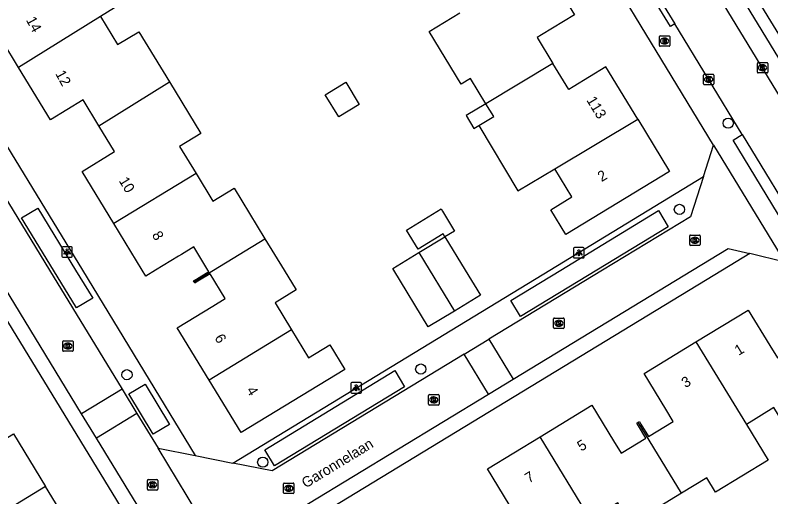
# Model space of a CAD drawing. Extents: x 157767 to 159171, y 387842 to 389425.
# Drawn here: x 158118 to 158190.5, y 388478.2 to 388524.5 of the extents above; entities that cross this region are included whole.
import ezdxf

# ---------------------------------------------------------------- set-up
doc = ezdxf.new("R2010")
doc.units = 0
for name, color, linetype in [('IMGEO_Boom', 7, 'Continuous'), ('IMGEO_Brandkraan', 7, 'Continuous'), ('IMGEO_Kolk', 7, 'Continuous'), ('IMGEO_Lichtpunt', 7, 'Continuous'), ('IMGEO_Openbare_ruimte_label', 7, 'Continuous'), ('IMGEO_Pand', 7, 'Continuous'), ('IMGEO_Pand_nummerreeks', 7, 'Continuous'), ('IMGEO_Rijbaan_lokaal_open', 7, 'Continuous'), ('IMGEO_Voetpad_open', 7, 'Continuous')]:
    doc.layers.add(name, color=color, linetype=linetype)

msp = doc.modelspace()

# ---------------------------------------------------------------- linework, layer by layer
at = {"layer": 'IMGEO_Boom'}
for centre in [(158186.447, 388514.114), (158181.76, 388505.831), (158156.935, 388490.5), (158128.743, 388489.955), (158141.772, 388481.555)]:
    msp.add_circle(centre, 0.489, dxfattribs=at)
at = {"layer": 'IMGEO_Brandkraan'}
for p, q in [((158179.835, 388521.568), (158179.835, 388522.42)), ((158179.91, 388522.494), (158180.762, 388522.494)), ((158180.323, 388522.274), (158180.348, 388522.274)), ((158180.836, 388522.42), (158180.836, 388521.568)), ((158180.762, 388521.494), (158179.91, 388521.494)), ((158180.346, 388521.714), (158180.321, 388521.714))]:
    msp.add_line(p, q, dxfattribs=at)
for points in [[(158179.835, 388521.568), (158179.835, 388522.42)], [(158179.91, 388522.494), (158180.762, 388522.494)], [(158180.183, 388522.194), (158180.183, 388521.794), (158180.396, 388521.794)], [(158180.414, 388522.194), (158180.183, 388522.194)], [(158180.362, 388522.113), (158180.308, 388522.113), (158180.308, 388522.037)], [(158180.308, 388522.037), (158180.361, 388522.037)], [(158180.37, 388521.961), (158180.308, 388521.961), (158180.308, 388521.88)], [(158180.308, 388521.88), (158180.37, 388521.88)], [(158180.836, 388522.42), (158180.836, 388521.568)], [(158180.762, 388521.494), (158179.91, 388521.494)]]:
    msp.add_lwpolyline(points, dxfattribs=at)
for centre, radius, start, end in [((158179.912, 388522.418), 0.0765, 91.55205, 178.44795), ((158179.912, 388522.418), 0.0765, 91.55205, 178.44795), ((158180.363, 388522.075), 0.0379, 267.82845, 90.93552), ((158180.371, 388521.92), 0.0404, 269.87594, 90.50774), ((158180.418, 388522.049), 0.145, 59.4692, 91.53667), ((158180.443, 388522.096), 0.0922, 285.51372, 58.15012), ((158180.448, 388521.904), 0.105, 301.31148, 78.98903), ((158180.76, 388522.418), 0.0765, 1.55205, 88.44795), ((158180.76, 388522.418), 0.0765, 1.55205, 88.44795), ((158179.912, 388521.57), 0.0765, 181.55205, 268.44795), ((158179.912, 388521.57), 0.0765, 181.55205, 268.44795), ((158180.402, 388522.045), 0.251, 268.66757, 293.53466), ((158180.76, 388521.57), 0.0765, 271.55205, 358.44795), ((158180.76, 388521.57), 0.0765, 271.55205, 358.44795)]:
    msp.add_arc(centre, radius, start, end, dxfattribs=at)
for centre, major_axis, ratio, start_param, end_param in [((158180.322, 388521.994), (-0.387, 0.002), 0.722429, 4.712389, 7.853982), ((158180.347, 388521.994), (-0.39, 0.002), 0.717154, 1.570796, 4.712389)]:
    msp.add_ellipse(centre, major_axis=major_axis, ratio=ratio, start_param=start_param, end_param=end_param, dxfattribs=at)
at = {"layer": 'IMGEO_Kolk'}
for p, q in [((158189.244, 388519.004), (158189.244, 388519.856)), ((158189.319, 388519.93), (158190.171, 388519.93)), ((158189.732, 388519.71), (158189.757, 388519.71)), ((158190.245, 388519.856), (158190.245, 388519.004)), ((158190.171, 388518.93), (158189.319, 388518.93)), ((158189.755, 388519.15), (158189.73, 388519.15)), ((158184.068, 388517.88), (158184.068, 388518.732)), ((158184.143, 388518.806), (158184.995, 388518.806)), ((158184.556, 388518.586), (158184.581, 388518.586)), ((158185.069, 388518.732), (158185.069, 388517.88)), ((158184.995, 388517.806), (158184.143, 388517.806)), ((158184.579, 388518.026), (158184.554, 388518.026)), ((158182.749, 388502.445), (158182.749, 388503.297)), ((158182.824, 388503.371), (158183.676, 388503.371)), ((158183.237, 388503.151), (158183.262, 388503.151)), ((158183.75, 388503.297), (158183.75, 388502.445)), ((158183.676, 388502.371), (158182.824, 388502.371)), ((158183.26, 388502.591), (158183.235, 388502.591)), ((158169.689, 388494.474), (158169.689, 388495.326)), ((158169.764, 388495.4), (158170.616, 388495.4)), ((158170.177, 388495.18), (158170.202, 388495.18)), ((158170.69, 388495.326), (158170.69, 388494.474)), ((158170.616, 388494.4), (158169.764, 388494.4)), ((158170.2, 388494.62), (158170.175, 388494.62)), ((158122.573, 388492.278), (158122.573, 388493.13)), ((158122.648, 388493.204), (158123.5, 388493.204)), ((158123.061, 388492.984), (158123.086, 388492.984)), ((158123.574, 388493.13), (158123.574, 388492.278)), ((158123.5, 388492.204), (158122.648, 388492.204)), ((158123.084, 388492.424), (158123.059, 388492.424)), ((158157.687, 388487.115), (158157.687, 388487.967)), ((158157.762, 388488.041), (158158.614, 388488.041)), ((158158.175, 388487.821), (158158.2, 388487.821)), ((158158.688, 388487.967), (158158.688, 388487.115)), ((158158.614, 388487.041), (158157.762, 388487.041)), ((158158.198, 388487.261), (158158.173, 388487.261)), ((158130.697, 388478.955), (158130.697, 388479.807)), ((158130.772, 388479.881), (158131.624, 388479.881)), ((158131.698, 388479.807), (158131.698, 388478.955)), ((158131.208, 388479.101), (158131.183, 388479.101)), ((158131.185, 388479.661), (158131.21, 388479.661)), ((158143.767, 388478.625), (158143.767, 388479.477)), ((158143.842, 388479.551), (158144.694, 388479.551)), ((158144.255, 388479.331), (158144.28, 388479.331)), ((158144.768, 388479.477), (158144.768, 388478.625)), ((158131.624, 388478.881), (158130.772, 388478.881)), ((158144.694, 388478.551), (158143.842, 388478.551)), ((158144.278, 388478.771), (158144.253, 388478.771))]:
    msp.add_line(p, q, dxfattribs=at)
for points in [[(158189.244, 388519.004), (158189.244, 388519.856)], [(158189.319, 388519.93), (158190.171, 388519.93)], [(158190.245, 388519.856), (158190.245, 388519.004)], [(158190.171, 388518.93), (158189.319, 388518.93)], [(158189.565, 388519.63), (158189.688, 388519.63), (158189.688, 388519.479), (158189.818, 388519.63), (158189.982, 388519.63), (158189.836, 388519.479), (158189.989, 388519.23), (158189.837, 388519.23), (158189.752, 388519.394), (158189.688, 388519.327), (158189.688, 388519.23), (158189.565, 388519.23), (158189.565, 388519.63)], [(158184.068, 388517.88), (158184.068, 388518.732)], [(158184.143, 388518.806), (158184.995, 388518.806)], [(158184.389, 388518.506), (158184.512, 388518.506), (158184.512, 388518.355), (158184.642, 388518.506), (158184.806, 388518.506), (158184.66, 388518.355), (158184.813, 388518.106), (158184.661, 388518.106), (158184.576, 388518.27), (158184.512, 388518.203), (158184.512, 388518.106), (158184.389, 388518.106), (158184.389, 388518.506)], [(158185.069, 388518.732), (158185.069, 388517.88)], [(158184.995, 388517.806), (158184.143, 388517.806)], [(158182.749, 388502.445), (158182.749, 388503.297)], [(158182.824, 388503.371), (158183.676, 388503.371)], [(158183.07, 388503.071), (158183.193, 388503.071), (158183.193, 388502.92), (158183.323, 388503.071), (158183.487, 388503.071), (158183.341, 388502.92), (158183.494, 388502.671), (158183.342, 388502.671), (158183.257, 388502.835), (158183.193, 388502.768), (158183.193, 388502.671), (158183.07, 388502.671), (158183.07, 388503.071)], [(158183.75, 388503.297), (158183.75, 388502.445)], [(158183.676, 388502.371), (158182.824, 388502.371)], [(158169.689, 388494.474), (158169.689, 388495.326)], [(158169.764, 388495.4), (158170.616, 388495.4)], [(158170.01, 388495.1), (158170.133, 388495.1), (158170.133, 388494.949), (158170.263, 388495.1), (158170.427, 388495.1), (158170.281, 388494.949), (158170.434, 388494.7), (158170.282, 388494.7), (158170.197, 388494.864), (158170.133, 388494.797), (158170.133, 388494.7), (158170.01, 388494.7), (158170.01, 388495.1)], [(158170.69, 388495.326), (158170.69, 388494.474)], [(158170.616, 388494.4), (158169.764, 388494.4)], [(158122.573, 388492.278), (158122.573, 388493.13)], [(158122.648, 388493.204), (158123.5, 388493.204)], [(158122.894, 388492.904), (158123.017, 388492.904), (158123.017, 388492.753), (158123.147, 388492.904), (158123.311, 388492.904), (158123.165, 388492.753), (158123.318, 388492.504), (158123.166, 388492.504), (158123.081, 388492.668), (158123.017, 388492.601), (158123.017, 388492.504), (158122.894, 388492.504), (158122.894, 388492.904)], [(158123.574, 388493.13), (158123.574, 388492.278)], [(158123.5, 388492.204), (158122.648, 388492.204)], [(158157.687, 388487.115), (158157.687, 388487.967)], [(158157.762, 388488.041), (158158.614, 388488.041)], [(158158.008, 388487.741), (158158.131, 388487.741), (158158.131, 388487.59), (158158.261, 388487.741), (158158.425, 388487.741), (158158.279, 388487.59), (158158.432, 388487.341), (158158.28, 388487.341), (158158.195, 388487.505), (158158.131, 388487.438), (158158.131, 388487.341), (158158.008, 388487.341), (158158.008, 388487.741)], [(158158.688, 388487.967), (158158.688, 388487.115)], [(158158.614, 388487.041), (158157.762, 388487.041)], [(158130.697, 388478.955), (158130.697, 388479.807)], [(158130.772, 388479.881), (158131.624, 388479.881)], [(158131.698, 388479.807), (158131.698, 388478.955)], [(158131.018, 388479.581), (158131.141, 388479.581), (158131.141, 388479.43), (158131.271, 388479.581), (158131.435, 388479.581), (158131.289, 388479.43), (158131.442, 388479.181), (158131.29, 388479.181), (158131.205, 388479.345), (158131.141, 388479.278), (158131.141, 388479.181), (158131.018, 388479.181), (158131.018, 388479.581)], [(158143.767, 388478.625), (158143.767, 388479.477)], [(158143.842, 388479.551), (158144.694, 388479.551)], [(158144.088, 388479.251), (158144.211, 388479.251), (158144.211, 388479.1), (158144.341, 388479.251), (158144.505, 388479.251), (158144.359, 388479.1), (158144.512, 388478.851), (158144.36, 388478.851), (158144.275, 388479.015), (158144.211, 388478.948), (158144.211, 388478.851), (158144.088, 388478.851), (158144.088, 388479.251)], [(158144.768, 388479.477), (158144.768, 388478.625)], [(158131.624, 388478.881), (158130.772, 388478.881)], [(158144.694, 388478.551), (158143.842, 388478.551)]]:
    msp.add_lwpolyline(points, dxfattribs=at)
for centre, start, end in [((158189.321, 388519.854), 91.55205, 178.44795), ((158189.321, 388519.854), 91.55205, 178.44795), ((158190.169, 388519.854), 1.55205, 88.44795), ((158190.169, 388519.854), 1.55205, 88.44795), ((158189.321, 388519.006), 181.55205, 268.44795), ((158189.321, 388519.006), 181.55205, 268.44795), ((158190.169, 388519.006), 271.55205, 358.44795), ((158190.169, 388519.006), 271.55205, 358.44795), ((158184.145, 388518.73), 91.55205, 178.44795), ((158184.145, 388518.73), 91.55205, 178.44795), ((158184.993, 388518.73), 1.55205, 88.44795), ((158184.993, 388518.73), 1.55205, 88.44795), ((158184.145, 388517.882), 181.55205, 268.44795), ((158184.145, 388517.882), 181.55205, 268.44795), ((158184.993, 388517.882), 271.55205, 358.44795), ((158184.993, 388517.882), 271.55205, 358.44795), ((158182.826, 388503.295), 91.55205, 178.44795), ((158182.826, 388503.295), 91.55205, 178.44795), ((158183.674, 388503.295), 1.55205, 88.44795), ((158183.674, 388503.295), 1.55205, 88.44795), ((158182.826, 388502.447), 181.55205, 268.44795), ((158182.826, 388502.447), 181.55205, 268.44795), ((158183.674, 388502.447), 271.55205, 358.44795), ((158183.674, 388502.447), 271.55205, 358.44795), ((158169.766, 388495.324), 91.55205, 178.44795), ((158169.766, 388495.324), 91.55205, 178.44795), ((158170.614, 388495.324), 1.55205, 88.44795), ((158170.614, 388495.324), 1.55205, 88.44795), ((158169.766, 388494.476), 181.55205, 268.44795), ((158169.766, 388494.476), 181.55205, 268.44795), ((158170.614, 388494.476), 271.55205, 358.44795), ((158170.614, 388494.476), 271.55205, 358.44795), ((158122.65, 388493.128), 91.55205, 178.44795), ((158122.65, 388493.128), 91.55205, 178.44795), ((158123.498, 388493.128), 1.55205, 88.44795), ((158123.498, 388493.128), 1.55205, 88.44795), ((158122.65, 388492.28), 181.55205, 268.44795), ((158122.65, 388492.28), 181.55205, 268.44795), ((158123.498, 388492.28), 271.55205, 358.44795), ((158123.498, 388492.28), 271.55205, 358.44795), ((158157.764, 388487.965), 91.55205, 178.44795), ((158157.764, 388487.965), 91.55205, 178.44795), ((158158.612, 388487.965), 1.55205, 88.44795), ((158158.612, 388487.965), 1.55205, 88.44795), ((158157.764, 388487.117), 181.55205, 268.44795), ((158157.764, 388487.117), 181.55205, 268.44795), ((158158.612, 388487.117), 271.55205, 358.44795), ((158158.612, 388487.117), 271.55205, 358.44795), ((158130.774, 388479.805), 91.55205, 178.44795), ((158130.774, 388479.805), 91.55205, 178.44795), ((158131.622, 388479.805), 1.55205, 88.44795), ((158131.622, 388479.805), 1.55205, 88.44795), ((158143.844, 388479.475), 91.55205, 178.44795), ((158143.844, 388479.475), 91.55205, 178.44795), ((158144.692, 388479.475), 1.55205, 88.44795), ((158144.692, 388479.475), 1.55205, 88.44795), ((158130.774, 388478.957), 181.55205, 268.44795), ((158130.774, 388478.957), 181.55205, 268.44795), ((158131.622, 388478.957), 271.55205, 358.44795), ((158131.622, 388478.957), 271.55205, 358.44795), ((158143.844, 388478.627), 181.55205, 268.44795), ((158143.844, 388478.627), 181.55205, 268.44795), ((158144.692, 388478.627), 271.55205, 358.44795), ((158144.692, 388478.627), 271.55205, 358.44795)]:
    msp.add_arc(centre, 0.0765, start, end, dxfattribs=at)
for centre, major_axis, ratio, start_param, end_param in [((158189.731, 388519.43), (-0.387, 0.002), 0.722429, 4.712389, 7.853982), ((158189.756, 388519.43), (-0.39, 0.002), 0.717154, 1.570796, 4.712389), ((158184.555, 388518.306), (-0.387, 0.002), 0.722429, 4.712389, 7.853982), ((158184.58, 388518.306), (-0.39, 0.002), 0.717154, 1.570796, 4.712389), ((158183.236, 388502.871), (-0.387, 0.002), 0.722429, 4.712389, 7.853982), ((158183.261, 388502.871), (-0.39, 0.002), 0.717154, 1.570796, 4.712389), ((158170.176, 388494.9), (-0.387, 0.002), 0.722429, 4.712389, 7.853982), ((158170.201, 388494.9), (-0.39, 0.002), 0.717154, 1.570796, 4.712389), ((158123.06, 388492.704), (-0.387, 0.002), 0.722429, 4.712389, 7.853982), ((158123.085, 388492.704), (-0.39, 0.002), 0.717154, 1.570796, 4.712389), ((158158.174, 388487.541), (-0.387, 0.002), 0.722429, 4.712389, 7.853982), ((158158.199, 388487.541), (-0.39, 0.002), 0.717154, 1.570796, 4.712389), ((158131.184, 388479.381), (-0.387, 0.002), 0.722429, 4.712389, 7.853982), ((158131.209, 388479.381), (-0.39, 0.002), 0.717154, 1.570796, 4.712389), ((158144.254, 388479.051), (-0.387, 0.002), 0.722429, 4.712389, 7.853982), ((158144.279, 388479.051), (-0.39, 0.002), 0.717154, 1.570796, 4.712389)]:
    msp.add_ellipse(centre, major_axis=major_axis, ratio=ratio, start_param=start_param, end_param=end_param, dxfattribs=at)
at = {"layer": 'IMGEO_Lichtpunt'}
for p, q in [((158123.404, 388502.243), (158122.596, 388502.243)), ((158123.404, 388502.243), (158122.596, 388502.243)), ((158122.502, 388502.148), (158122.502, 388501.341)), ((158122.502, 388502.148), (158122.502, 388501.341)), ((158123.498, 388501.341), (158123.498, 388502.148)), ((158123.498, 388501.341), (158123.498, 388502.148)), ((158171.609, 388502.065), (158171.609, 388501.258)), ((158171.609, 388502.065), (158171.609, 388501.258)), ((158172.511, 388502.16), (158171.703, 388502.16)), ((158172.511, 388502.16), (158171.703, 388502.16)), ((158172.605, 388501.258), (158172.605, 388502.065)), ((158172.605, 388501.258), (158172.605, 388502.065)), ((158122.596, 388501.247), (158123.404, 388501.247)), ((158122.596, 388501.247), (158123.404, 388501.247)), ((158171.703, 388501.164), (158172.511, 388501.164)), ((158171.703, 388501.164), (158172.511, 388501.164)), ((158151.144, 388489.195), (158150.336, 388489.195)), ((158151.144, 388489.195), (158150.336, 388489.195)), ((158150.242, 388489.1), (158150.242, 388488.293)), ((158150.242, 388489.1), (158150.242, 388488.293)), ((158151.238, 388488.293), (158151.238, 388489.1)), ((158151.238, 388488.293), (158151.238, 388489.1)), ((158150.336, 388488.199), (158151.144, 388488.199)), ((158150.336, 388488.199), (158151.144, 388488.199))]:
    msp.add_line(p, q, dxfattribs=at)
for points in [[(158122.876, 388501.812), (158122.915, 388501.784), (158122.727, 388501.522), (158122.689, 388501.549), (158122.876, 388501.812)], [(158122.978, 388501.764), (158123.025, 388501.764), (158123.025, 388501.442), (158122.978, 388501.442), (158122.978, 388501.764)], [(158123.088, 388501.784), (158123.126, 388501.811), (158123.313, 388501.549), (158123.274, 388501.521), (158123.088, 388501.784)], [(158171.983, 388501.729), (158172.022, 388501.701), (158171.834, 388501.439), (158171.796, 388501.466), (158171.983, 388501.729)], [(158172.085, 388501.681), (158172.132, 388501.681), (158172.132, 388501.359), (158172.085, 388501.359), (158172.085, 388501.681)], [(158172.195, 388501.701), (158172.233, 388501.728), (158172.42, 388501.466), (158172.381, 388501.438), (158172.195, 388501.701)], [(158150.616, 388488.764), (158150.655, 388488.736), (158150.467, 388488.474), (158150.429, 388488.501), (158150.616, 388488.764)], [(158150.718, 388488.716), (158150.765, 388488.716), (158150.765, 388488.394), (158150.718, 388488.394), (158150.718, 388488.716)], [(158150.828, 388488.736), (158150.866, 388488.763), (158151.053, 388488.501), (158151.014, 388488.473), (158150.828, 388488.736)]]:
    msp.add_lwpolyline(points, dxfattribs=at)
for centre in [(158123.001, 388501.946), (158172.108, 388501.863), (158150.741, 388488.898)]:
    msp.add_circle(centre, 0.0994, dxfattribs=at)
for centre, start, end in [((158122.596, 388502.148), 90, 180), ((158122.596, 388502.148), 90, 180), ((158123.404, 388502.148), 0, 90), ((158123.404, 388502.148), 0, 90), ((158171.703, 388502.065), 90, 180), ((158171.703, 388502.065), 90, 180), ((158172.511, 388502.065), 0, 90), ((158172.511, 388502.065), 0, 90), ((158122.596, 388501.341), 180, 270), ((158122.596, 388501.341), 180, 270), ((158123.404, 388501.341), 270, 0), ((158123.404, 388501.341), 270, 360), ((158171.703, 388501.258), 180, 270), ((158171.703, 388501.258), 180, 270), ((158172.511, 388501.258), 270, 0), ((158172.511, 388501.258), 270, 360), ((158150.336, 388489.1), 90, 180), ((158150.336, 388489.1), 90, 180), ((158151.144, 388489.1), 0, 90), ((158151.144, 388489.1), 0, 90), ((158150.336, 388488.293), 180, 270), ((158150.336, 388488.293), 180, 270), ((158151.144, 388488.293), 270, 0), ((158151.144, 388488.293), 270, 360)]:
    msp.add_arc(centre, 0.0946, start, end, dxfattribs=at)
at = {"layer": 'IMGEO_Pand'}
for points in [[(158122.484, 388532.364), (158123.659, 388533.08), (158126.655, 388528.159), (158128.205, 388525.613), (158126.195, 388524.357)], [(158168.638, 388529.522), (158171.69, 388524.51), (158168.53, 388522.586), (158168.101, 388522.328), (158169.616, 388519.84)], [(158118.338, 388519.45), (158115.284, 388524.465), (158118.398, 388526.361), (158116.945, 388528.747), (158116.851, 388528.901)], [(158126.195, 388524.357), (158118.338, 388519.45)], [(158126.195, 388524.357), (158127.841, 388521.655), (158129.879, 388522.896), (158132.817, 388518.071)], [(158163.198, 388515.981), (158161.717, 388518.413), (158160.813, 388517.863), (158157.734, 388522.92), (158160.681, 388524.714)], [(158169.616, 388519.84), (158163.198, 388515.981)], [(158177.759, 388514.494), (158174.7, 388519.519), (158171.561, 388517.608), (158171.134, 388517.348), (158169.616, 388519.84)], [(158126.035, 388513.86), (158124.525, 388516.34), (158121.392, 388514.433), (158118.338, 388519.45)], [(158126.035, 388513.86), (158132.817, 388518.071)], [(158132.817, 388518.071), (158135.832, 388513.119), (158133.795, 388511.879), (158135.376, 388509.282)], [(158149.735, 388518.038), (158151.027, 388515.915), (158149.069, 388514.723), (158147.776, 388516.846), (158149.735, 388518.038)], [(158163.198, 388515.981), (158161.293, 388514.836), (158162.041, 388513.592), (158162.505, 388513.871)], [(158162.505, 388513.871), (158163.953, 388514.741), (158163.198, 388515.981)], [(158127.478, 388504.475), (158124.43, 388509.481), (158127.546, 388511.378), (158126.035, 388513.86)], [(158162.505, 388513.871), (158166.264, 388507.601), (158169.802, 388509.723)], [(158177.759, 388514.494), (158180.818, 388509.47), (158170.862, 388503.408), (158169.407, 388505.797), (158171.439, 388507.035), (158169.802, 388509.723)], [(158169.802, 388509.723), (158177.759, 388514.494)], [(158135.376, 388509.282), (158127.478, 388504.475)], [(158135.376, 388509.282), (158136.994, 388506.624), (158139.032, 388507.865), (158141.986, 388503.013)], [(158159.262, 388503.204), (158159.096, 388503.477), (158156.692, 388502.014), (158155.573, 388503.85), (158158.897, 388505.874), (158159.022, 388505.67), (158160.19, 388503.75), (158159.262, 388503.204)], [(158135.178, 388498.87), (158135.125, 388498.957), (158135.413, 388499.132), (158136.602, 388499.857), (158136.515, 388500), (158135.156, 388502.231), (158133.966, 388501.506), (158133.679, 388501.331), (158131.493, 388500), (158130.552, 388499.427), (158130.203, 388500), (158127.478, 388504.475)], [(158135.178, 388498.87), (158137.035, 388500), (158141.986, 388503.013)], [(158141.986, 388503.013), (158143.82, 388500), (158144.982, 388498.092), (158142.95, 388496.855), (158144.521, 388494.275)], [(158156.756, 388501.677), (158159.262, 388503.204)], [(158159.262, 388503.204), (158161.213, 388500), (158162.676, 388497.597), (158160.17, 388496.071)], [(158160.17, 388496.071), (158157.663, 388494.544), (158154.341, 388500), (158154.249, 388500.151), (158156.756, 388501.677)], [(158156.756, 388501.677), (158160.17, 388496.071)], [(158136.631, 388489.432), (158133.565, 388494.467), (158136.982, 388496.549), (158138.169, 388497.272), (158136.723, 388499.647), (158135.538, 388498.925), (158135.251, 388498.75), (158135.178, 388498.87)], [(158183.35, 388493.108), (158188.368, 388496.168), (158190.451, 388492.751), (158191.174, 388491.566), (158193.471, 388492.967), (158192.747, 388494.153), (158192.565, 388494.451), (158192.832, 388494.614), (158197.004, 388487.77), (158192.069, 388484.762), (158190.829, 388486.797), (158188.183, 388485.183)], [(158144.521, 388494.275), (158146.169, 388491.568), (158148.212, 388492.812), (158149.646, 388490.456), (158139.696, 388484.398), (158136.631, 388489.432)], [(158144.521, 388494.275), (158136.631, 388489.432)], [(158177.796, 388485.391), (158177.918, 388485.465), (158178.073, 388485.211), (158178.799, 388484.022), (158181.172, 388485.468), (158180.448, 388486.655), (158178.366, 388490.07), (158183.35, 388493.108)], [(158183.35, 388493.108), (158188.183, 388485.183)], [(158168.388, 388483.995), (158173.367, 388487.031), (158175.448, 388483.616), (158176.172, 388482.429), (158178.546, 388483.876), (158177.824, 388485.06), (158177.669, 388485.314), (158177.796, 388485.391)], [(158181.95, 388478.578), (158177.796, 388485.391)], [(158188.183, 388485.183), (158190.281, 388481.757), (158185.226, 388478.674), (158184.381, 388480.06), (158181.95, 388478.578)], [(158111.804, 388483.855), (158113.257, 388481.467), (158114.445, 388482.19), (158117.861, 388484.269), (158120.933, 388479.223)], [(158163.777, 388474.872), (158166.15, 388476.319), (158165.426, 388477.506), (158163.343, 388480.92), (158168.388, 388483.995)], [(158173.227, 388476.059), (158168.388, 388483.995)], [(158120.933, 388479.223), (158112.994, 388474.389)], [(158122.337, 388469.806), (158122.273, 388469.912), (158122.017, 388469.756), (158120.83, 388469.033), (158119.383, 388471.407), (158120.57, 388472.13), (158123.986, 388474.21), (158120.933, 388479.223)], [(158181.95, 388478.578), (158177.084, 388475.611), (158175.84, 388477.652), (158173.227, 388476.059)]]:
    msp.add_lwpolyline(points, dxfattribs=at)
at = {"layer": 'IMGEO_Rijbaan_lokaal_open'}
for points in [[(158101.494, 388532.512), (158121.307, 388500), (158128.272, 388488.572)], [(158205.044, 388494.546), (158204.926, 388494.49), (158201.572, 388500), (158182.164, 388531.882)], [(158124.39, 388486.206), (158115.979, 388500), (158097.602, 388530.139)], [(158178.154, 388528.842), (158181.317, 388523.649)], [(158187.796, 388513.011), (158181.317, 388523.649)], [(158187.796, 388513.011), (158193.707, 388503.306)], [(158184.058, 388508.98), (158185.047, 388512.009)], [(158185.047, 388512.009), (158191.872, 388500.756)], [(158184.058, 388508.98), (158182.83, 388505.128), (158174.384, 388500), (158163.465, 388493.37)], [(158165.8, 388489.529), (158183.021, 388500), (158186.444, 388502.081), (158188.505, 388501.585)], [(158191.872, 388500.756), (158188.505, 388501.585)], [(158161.098, 388491.933), (158163.465, 388493.37)], [(158163.465, 388493.37), (158165.8, 388489.529)], [(158161.098, 388491.933), (158142.664, 388480.74), (158138.896, 388481.458)], [(158163.433, 388488.09), (158161.098, 388491.933)], [(158163.433, 388488.09), (158165.8, 388489.529)], [(158128.272, 388488.572), (158124.39, 388486.206)], [(158128.272, 388488.572), (158129.703, 388486.224)], [(158141.163, 388472.783), (158141.832, 388474.956), (158163.433, 388488.09)], [(158125.821, 388483.858), (158124.39, 388486.206)], [(158129.703, 388486.224), (158125.821, 388483.858)], [(158129.703, 388486.224), (158131.734, 388482.891)], [(158150.494, 388443.392), (158125.821, 388483.858)], [(158131.734, 388482.891), (158135.292, 388482.21)], [(158140.095, 388469.071), (158131.734, 388482.891)], [(158135.292, 388482.21), (158138.896, 388481.458)]]:
    msp.add_lwpolyline(points, dxfattribs=at)
at = {"layer": 'IMGEO_Voetpad_open'}
for points in [[(158073.688, 388570.574), (158071.868, 388569.477), (158114.242, 388500), (158149.258, 388442.588)], [(158185.047, 388512.009), (158154.014, 388563.128)], [(158170.254, 388554.863), (158203.669, 388500), (158205.312, 388497.303)], [(158091.923, 388553.434), (158124.459, 388500), (158135.292, 388482.21)], [(158181.317, 388523.649), (158180.89, 388523.389), (158177.727, 388528.582), (158178.154, 388528.842)], [(158189.138, 388526.167), (158191.278, 388522.668)], [(158193.707, 388503.306), (158192.819, 388502.765), (158186.908, 388512.47), (158187.796, 388513.011)], [(158138.896, 388481.458), (158169.322, 388500), (158184.058, 388508.98)], [(158120.179, 388505.946), (158123.803, 388500), (158125.451, 388497.297), (158123.905, 388496.389), (158121.698, 388500), (158118.631, 388505.017), (158120.179, 388505.946)], [(158166.507, 388495.532), (158165.574, 388497.081), (158170.367, 388500), (158179.753, 388505.717), (158180.685, 388504.16), (158173.849, 388500), (158166.507, 388495.532)], [(158188.505, 388501.585), (158185.9, 388500), (158141.163, 388472.783)], [(158142.893, 388481.197), (158141.979, 388482.733), (158154.464, 388490.355), (158155.381, 388488.804), (158142.893, 388481.197)], [(158130.476, 388489.038), (158132.823, 388485.188), (158131.272, 388484.244), (158128.925, 388488.108), (158130.476, 388489.038)]]:
    msp.add_lwpolyline(points, dxfattribs=at)

# ---------------------------------------------------------------- texts
at = {"layer": 'IMGEO_Openbare_ruimte_label'}
msp.add_text('Garonnelaan', height=1, rotation=31.38612, dxfattribs=at).set_placement((158145.891, 388479.026))
at = {"layer": 'IMGEO_Pand_nummerreeks'}
for s, rotation, p in [('14', 298.66487, (158119.021, 388524.024)), ('12', 298.66593, (158121.838, 388518.869)), ('113', 301.32912, (158172.806, 388516.322)), ('2', 31.33636, (158174.293, 388508.447)), ('10', 301.33732, (158127.928, 388508.581)), ('8', 301.33732, (158131.098, 388503.375)), ('6', 301.33717, (158137.107, 388493.496)), ('1', 31.36974, (158187.437, 388491.759)), ('3', 31.36974, (158182.339, 388488.65)), ('4', 301.33717, (158140.172, 388488.461)), ('5', 31.36803, (158172.334, 388482.559)), ('7', 31.36944, (158167.322, 388479.504))]:
    msp.add_text(s, height=1, rotation=rotation, dxfattribs=at).set_placement(p)

doc.saveas('drawing.dxf')
